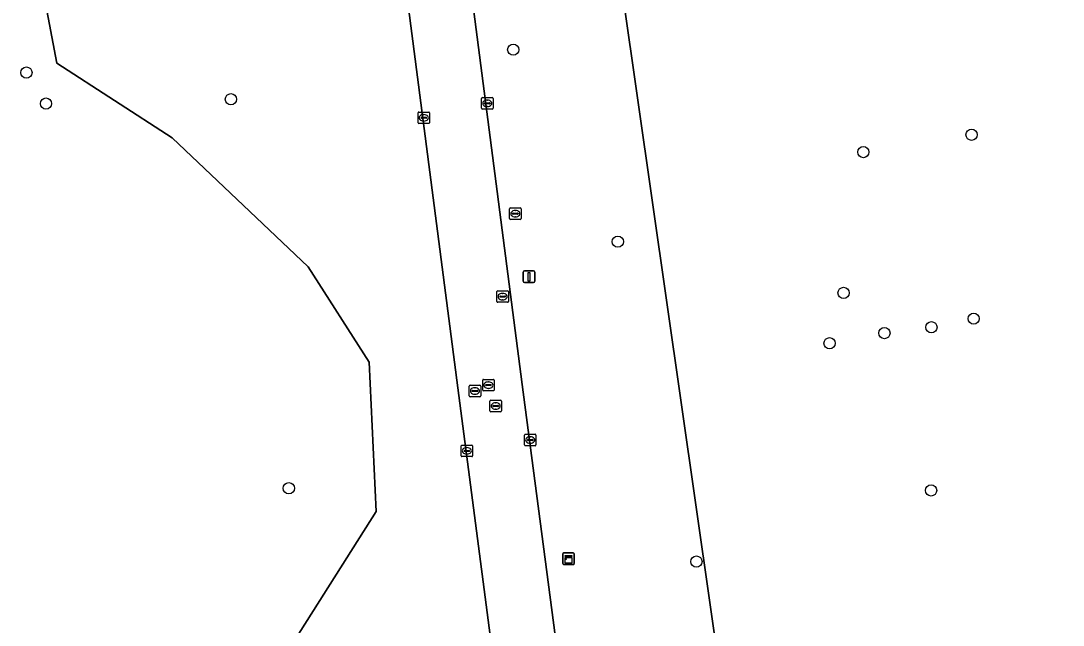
# Model space of a CAD drawing. Extents: x 154324 to 155744, y 382937 to 384188.
# Drawn here: x 155236 to 155326.6, y 383671.7 to 383724.2 of the extents above; entities that cross this region are included whole.
import ezdxf

# ---------------------------------------------------------------- set-up
doc = ezdxf.new("R2010")
doc.units = 0
for name, color, linetype in [('IMGEO_Berm_groen', 7, 'Continuous'), ('IMGEO_Boom', 7, 'Continuous'), ('IMGEO_Brandkraan', 7, 'Continuous'), ('IMGEO_Groenvoorziening', 7, 'Continuous'), ('IMGEO_Kast', 7, 'Continuous'), ('IMGEO_Kolk', 7, 'Continuous'), ('IMGEO_Lichtmast', 7, 'Continuous'), ('IMGEO_Loofbos', 7, 'Continuous'), ('IMGEO_Rijbaan_lokaal_gesloten', 7, 'Continuous'), ('IMGEO_Rioolput', 7, 'Continuous')]:
    doc.layers.add(name, color=color, linetype=linetype)

msp = doc.modelspace()

# ---------------------------------------------------------------- linework, layer by layer
at = {"layer": 'IMGEO_Berm_groen'}
for points in [[(155295.605, 383523.574), (155294.743, 383533.501), (155292.341, 383552.859), (155282.449, 383627.726), (155274.026, 383692.293), (155244.018, 383923.45), (155240.659, 383949.763)], [(155246.304, 383949.696), (155279.604, 383692.563), (155297.905, 383553.418), (155300.365, 383533.57), (155301.362, 383523.907)], [(155323.557, 383503.266), (155325.548, 383519.946), (155306.103, 383602.506), (155261.74, 383912.135)], [(155236.816, 383732.88), (155239.176, 383720.49), (155249.206, 383714), (155261.007, 383702.79), (155266.317, 383694.529), (155266.907, 383681.549), (155259.827, 383670.339), (155258.647, 383660.309), (155262.187, 383653.228), (155269.267, 383644.968), (155274.577, 383640.248), (155276.937, 383633.758), (155278.117, 383616.648)]]:
    msp.add_lwpolyline(points, dxfattribs=at)
at = {"layer": 'IMGEO_Boom'}
for centre in [(155278.83, 383721.67), (155236.53, 383719.682), (155254.3, 383717.365), (155238.225, 383716.986), (155318.671, 383714.279), (155309.261, 383712.766), (155287.923, 383704.987), (155307.539, 383700.53), (155318.85, 383698.296), (155315.178, 383697.554), (155311.096, 383697.043), (155306.326, 383696.156), (155259.33, 383683.563), (155315.146, 383683.37), (155294.756, 383677.192)]:
    msp.add_circle(centre, 0.489, dxfattribs=at)
at = {"layer": 'IMGEO_Brandkraan'}
for p, q in [((155278.516, 383706.993), (155278.516, 383707.845)), ((155278.591, 383707.919), (155279.443, 383707.919)), ((155279.004, 383707.699), (155279.029, 383707.699)), ((155279.517, 383707.845), (155279.517, 383706.993)), ((155279.443, 383706.919), (155278.591, 383706.919)), ((155278.775, 383707.413), (155278.775, 383707.425)), ((155279.213, 383707.376), (155278.815, 383707.376)), ((155278.818, 383707.462), (155279.216, 383707.462)), ((155279.027, 383707.139), (155279.002, 383707.139)), ((155279.259, 383707.425), (155279.259, 383707.413))]:
    msp.add_line(p, q, dxfattribs=at)
for points in [[(155278.516, 383706.993), (155278.516, 383707.845)], [(155278.591, 383707.919), (155279.443, 383707.919)], [(155279.517, 383707.845), (155279.517, 383706.993)], [(155279.443, 383706.919), (155278.591, 383706.919)]]:
    msp.add_lwpolyline(points, dxfattribs=at)
for centre, radius, start, end in [((155278.593, 383707.843), 0.0765, 91.55205, 178.44795), ((155278.593, 383707.843), 0.0765, 91.55205, 178.44795), ((155279.441, 383707.843), 0.0765, 1.55205, 88.44795), ((155279.441, 383707.843), 0.0765, 1.55205, 88.44795), ((155278.593, 383706.995), 0.0765, 181.55205, 268.44795), ((155278.593, 383706.995), 0.0765, 181.55205, 268.44795), ((155278.815, 383707.422), 0.0403, 85.87752, 175.75265), ((155278.812, 383707.412), 0.0366, 178.93798, 274.71019), ((155279.216, 383707.419), 0.043, 264.86636, 352.45326), ((155279.22, 383707.424), 0.0386, 1.73085, 96.63898), ((155279.441, 383706.995), 0.0765, 271.55205, 358.44795), ((155279.441, 383706.995), 0.0765, 271.55205, 358.44795)]:
    msp.add_arc(centre, radius, start, end, dxfattribs=at)
for centre, major_axis, ratio, start_param, end_param in [((155279.003, 383707.419), (-0.387, 0.002), 0.722429, 4.712389, 7.853982), ((155279.028, 383707.419), (-0.39, 0.002), 0.717154, 1.570796, 4.712389)]:
    msp.add_ellipse(centre, major_axis=major_axis, ratio=ratio, start_param=start_param, end_param=end_param, dxfattribs=at)
at = {"layer": 'IMGEO_Groenvoorziening'}
msp.add_lwpolyline([(155278.117, 383616.648), (155276.937, 383633.758), (155274.577, 383640.248), (155269.267, 383644.968), (155262.187, 383653.228), (155258.647, 383660.309), (155259.827, 383670.339), (155266.907, 383681.549), (155266.317, 383694.529), (155261.007, 383702.79), (155249.206, 383714), (155239.176, 383720.49), (155236.816, 383732.88)], dxfattribs=at)
at = {"layer": 'IMGEO_Kast'}
for p, q in [((155283.138, 383677.009), (155283.138, 383677.85)), ((155283.138, 383677.85), (155283.138, 383677.009)), ((155283.213, 383677.934), (155284.054, 383677.934)), ((155284.054, 383677.934), (155283.213, 383677.934)), ((155284.138, 383677.859), (155284.138, 383677.018)), ((155284.138, 383677.018), (155284.138, 383677.859)), ((155284.063, 383676.934), (155283.222, 383676.934)), ((155283.222, 383676.934), (155284.063, 383676.934))]:
    msp.add_line(p, q, dxfattribs=at)
for points in [[(155283.333, 383677.724), (155283.933, 383677.724), (155283.933, 383677.639), (155283.333, 383677.639), (155283.333, 383677.724)], [(155283.333, 383677.549), (155283.933, 383677.549), (155283.933, 383677.06), (155283.333, 383677.06), (155283.333, 383677.549)]]:
    msp.add_lwpolyline(points, dxfattribs=at)
msp.add_circle((155283.417, 383677.398), 0.0377, dxfattribs=at)
for centre, start, end in [((155283.216, 383677.856), 92.4484, 184.28452), ((155283.216, 383677.856), 92.4484, 184.28452), ((155284.06, 383677.856), 2.4484, 94.28452), ((155284.06, 383677.856), 2.4484, 94.28452), ((155283.216, 383677.012), 182.4484, 274.28452), ((155283.216, 383677.012), 182.4484, 274.28452), ((155284.06, 383677.012), 272.4484, 4.28452), ((155284.06, 383677.012), 272.4484, 4.28452)]:
    msp.add_arc(centre, 0.0779, start, end, dxfattribs=at)
at = {"layer": 'IMGEO_Kolk'}
for p, q in [((155276.078, 383716.579), (155276.078, 383717.431)), ((155276.153, 383717.505), (155277.005, 383717.505)), ((155276.337, 383716.999), (155276.337, 383717.011)), ((155276.775, 383716.962), (155276.377, 383716.962)), ((155276.38, 383717.048), (155276.778, 383717.048)), ((155276.566, 383717.285), (155276.591, 383717.285)), ((155276.821, 383717.011), (155276.821, 383716.999)), ((155277.079, 383717.431), (155277.079, 383716.579)), ((155270.559, 383715.325), (155270.559, 383716.177)), ((155270.634, 383716.251), (155271.486, 383716.251)), ((155271.047, 383716.031), (155271.072, 383716.031)), ((155271.56, 383716.177), (155271.56, 383715.325)), ((155277.005, 383716.505), (155276.153, 383716.505)), ((155276.589, 383716.725), (155276.564, 383716.725)), ((155271.486, 383715.251), (155270.634, 383715.251)), ((155270.818, 383715.745), (155270.818, 383715.757)), ((155271.256, 383715.708), (155270.858, 383715.708)), ((155270.861, 383715.794), (155271.259, 383715.794)), ((155271.07, 383715.471), (155271.045, 383715.471)), ((155271.302, 383715.757), (155271.302, 383715.745)), ((155279.809, 383687.328), (155279.809, 383688.18)), ((155279.884, 383688.254), (155280.736, 383688.254)), ((155280.068, 383687.748), (155280.068, 383687.76)), ((155280.111, 383687.797), (155280.509, 383687.797)), ((155280.297, 383688.034), (155280.322, 383688.034)), ((155280.552, 383687.76), (155280.552, 383687.748)), ((155280.81, 383688.18), (155280.81, 383687.328)), ((155274.3, 383686.383), (155274.3, 383687.235)), ((155274.375, 383687.309), (155275.227, 383687.309)), ((155274.602, 383686.852), (155275, 383686.852)), ((155274.788, 383687.089), (155274.813, 383687.089)), ((155275.301, 383687.235), (155275.301, 383686.383)), ((155280.736, 383687.254), (155279.884, 383687.254)), ((155280.506, 383687.711), (155280.108, 383687.711)), ((155280.32, 383687.474), (155280.295, 383687.474)), ((155275.227, 383686.309), (155274.375, 383686.309)), ((155274.559, 383686.803), (155274.559, 383686.815)), ((155274.997, 383686.766), (155274.599, 383686.766)), ((155274.811, 383686.529), (155274.786, 383686.529)), ((155275.043, 383686.815), (155275.043, 383686.803))]:
    msp.add_line(p, q, dxfattribs=at)
for points in [[(155276.078, 383716.579), (155276.078, 383717.431)], [(155276.153, 383717.505), (155277.005, 383717.505)], [(155277.079, 383717.431), (155277.079, 383716.579)], [(155270.559, 383715.325), (155270.559, 383716.177)], [(155270.634, 383716.251), (155271.486, 383716.251)], [(155271.56, 383716.177), (155271.56, 383715.325)], [(155277.005, 383716.505), (155276.153, 383716.505)], [(155271.486, 383715.251), (155270.634, 383715.251)], [(155279.809, 383687.328), (155279.809, 383688.18)], [(155279.884, 383688.254), (155280.736, 383688.254)], [(155280.81, 383688.18), (155280.81, 383687.328)], [(155274.3, 383686.383), (155274.3, 383687.235)], [(155274.375, 383687.309), (155275.227, 383687.309)], [(155275.301, 383687.235), (155275.301, 383686.383)], [(155280.736, 383687.254), (155279.884, 383687.254)], [(155275.227, 383686.309), (155274.375, 383686.309)]]:
    msp.add_lwpolyline(points, dxfattribs=at)
for centre, radius, start, end in [((155276.155, 383717.429), 0.0765, 91.55205, 178.44795), ((155276.155, 383717.429), 0.0765, 91.55205, 178.44795), ((155276.377, 383717.008), 0.0403, 85.87752, 175.75265), ((155276.374, 383716.998), 0.0366, 178.93798, 274.71019), ((155276.778, 383717.005), 0.043, 264.86636, 352.45326), ((155276.782, 383717.01), 0.0386, 1.73085, 96.63898), ((155277.003, 383717.429), 0.0765, 1.55205, 88.44795), ((155277.003, 383717.429), 0.0765, 1.55205, 88.44795), ((155270.636, 383716.175), 0.0765, 91.55205, 178.44795), ((155270.636, 383716.175), 0.0765, 91.55205, 178.44795), ((155271.484, 383716.175), 0.0765, 1.55205, 88.44795), ((155271.484, 383716.175), 0.0765, 1.55205, 88.44795), ((155276.155, 383716.581), 0.0765, 181.55205, 268.44795), ((155276.155, 383716.581), 0.0765, 181.55205, 268.44795), ((155277.003, 383716.581), 0.0765, 271.55205, 358.44795), ((155277.003, 383716.581), 0.0765, 271.55205, 358.44795), ((155270.636, 383715.327), 0.0765, 181.55205, 268.44795), ((155270.636, 383715.327), 0.0765, 181.55205, 268.44795), ((155270.858, 383715.754), 0.0403, 85.87752, 175.75265), ((155270.855, 383715.744), 0.0366, 178.93798, 274.71019), ((155271.259, 383715.751), 0.043, 264.86636, 352.45326), ((155271.263, 383715.756), 0.0386, 1.73085, 96.63898), ((155271.484, 383715.327), 0.0765, 271.55205, 358.44795), ((155271.484, 383715.327), 0.0765, 271.55205, 358.44795), ((155279.886, 383688.178), 0.0765, 91.55205, 178.44795), ((155279.886, 383688.178), 0.0765, 91.55205, 178.44795), ((155280.108, 383687.757), 0.0403, 85.87752, 175.75265), ((155280.513, 383687.759), 0.0386, 1.73085, 96.63898), ((155280.734, 383688.178), 0.0765, 1.55205, 88.44795), ((155280.734, 383688.178), 0.0765, 1.55205, 88.44795), ((155274.377, 383687.233), 0.0765, 91.55205, 178.44795), ((155274.377, 383687.233), 0.0765, 91.55205, 178.44795), ((155274.599, 383686.812), 0.0403, 85.87752, 175.75265), ((155275.004, 383686.814), 0.0386, 1.73085, 96.63898), ((155275.225, 383687.233), 0.0765, 1.55205, 88.44795), ((155275.225, 383687.233), 0.0765, 1.55205, 88.44795), ((155279.886, 383687.33), 0.0765, 181.55205, 268.44795), ((155279.886, 383687.33), 0.0765, 181.55205, 268.44795), ((155280.105, 383687.747), 0.0366, 178.93798, 274.71019), ((155280.509, 383687.754), 0.043, 264.86636, 352.45326), ((155280.734, 383687.33), 0.0765, 271.55205, 358.44795), ((155280.734, 383687.33), 0.0765, 271.55205, 358.44795), ((155274.377, 383686.385), 0.0765, 181.55205, 268.44795), ((155274.377, 383686.385), 0.0765, 181.55205, 268.44795), ((155274.596, 383686.802), 0.0366, 178.93798, 274.71019), ((155275, 383686.809), 0.043, 264.86636, 352.45326), ((155275.225, 383686.385), 0.0765, 271.55205, 358.44795), ((155275.225, 383686.385), 0.0765, 271.55205, 358.44795)]:
    msp.add_arc(centre, radius, start, end, dxfattribs=at)
for centre, major_axis, ratio, start_param, end_param in [((155276.565, 383717.005), (-0.387, 0.002), 0.722429, 4.712389, 7.853982), ((155276.59, 383717.005), (-0.39, 0.002), 0.717154, 1.570796, 4.712389), ((155271.046, 383715.751), (-0.387, 0.002), 0.722429, 4.712389, 7.853982), ((155271.071, 383715.751), (-0.39, 0.002), 0.717154, 1.570796, 4.712389), ((155280.296, 383687.754), (-0.387, 0.002), 0.722429, 4.712389, 7.853982), ((155280.321, 383687.754), (-0.39, 0.002), 0.717154, 1.570796, 4.712389), ((155274.787, 383686.809), (-0.387, 0.002), 0.722429, 4.712389, 7.853982), ((155274.812, 383686.809), (-0.39, 0.002), 0.717154, 1.570796, 4.712389)]:
    msp.add_ellipse(centre, major_axis=major_axis, ratio=ratio, start_param=start_param, end_param=end_param, dxfattribs=at)
at = {"layer": 'IMGEO_Lichtmast'}
for p, q in [((155279.708, 383701.54), (155279.708, 383702.34)), ((155279.708, 383702.34), (155279.708, 383701.54)), ((155279.808, 383702.44), (155280.598, 383702.44)), ((155280.598, 383702.44), (155279.808, 383702.44)), ((155280.698, 383702.34), (155280.698, 383701.54)), ((155280.698, 383701.54), (155280.698, 383702.34)), ((155280.598, 383701.44), (155279.808, 383701.44)), ((155279.808, 383701.44), (155280.598, 383701.44))]:
    msp.add_line(p, q, dxfattribs=at)
msp.add_lwpolyline([(155280.128, 383702.315), (155280.278, 383702.315), (155280.278, 383701.565), (155280.128, 383701.565), (155280.128, 383702.315)], dxfattribs=at)
for centre, start, end in [((155279.808, 383702.34), 90, 180), ((155279.808, 383702.34), 90, 180), ((155280.598, 383702.34), 0, 90), ((155280.598, 383702.34), 360, 90), ((155279.808, 383701.54), 180, 270), ((155279.808, 383701.54), 180, 270), ((155280.598, 383701.54), 270, 0), ((155280.598, 383701.54), 270, 0)]:
    msp.add_arc(centre, 0.1, start, end, dxfattribs=at)
at = {"layer": 'IMGEO_Loofbos'}
msp.add_lwpolyline([(155336.238, 383809.424), (155323.113, 383849.226), (155303.534, 383922.252), (155300.916, 383943.435), (155300.916, 383955.474), (155295.178, 383988.009), (155291.815, 384001.275), (155265.808, 383990.706), (155259.697, 383987.94), (155249.962, 383983.402), (155261.74, 383912.135), (155306.103, 383602.506), (155325.548, 383519.946), (155323.557, 383503.266)], dxfattribs=at)
at = {"layer": 'IMGEO_Rijbaan_lokaal_gesloten'}
for points in [[(155240.659, 383949.763), (155244.018, 383923.45), (155274.026, 383692.293), (155282.449, 383627.726), (155292.341, 383552.859), (155294.743, 383533.501), (155295.605, 383523.574)], [(155301.362, 383523.907), (155300.365, 383533.57), (155297.905, 383553.418), (155279.604, 383692.563), (155246.304, 383949.696)]]:
    msp.add_lwpolyline(points, dxfattribs=at)
at = {"layer": 'IMGEO_Rioolput'}
for p, q in [((155277.411, 383699.79), (155277.411, 383700.642)), ((155277.486, 383700.716), (155278.338, 383700.716)), ((155277.899, 383700.496), (155277.924, 383700.496)), ((155278.412, 383700.642), (155278.412, 383699.79)), ((155278.338, 383699.716), (155277.486, 383699.716)), ((155277.67, 383700.21), (155277.67, 383700.222)), ((155278.108, 383700.173), (155277.71, 383700.173)), ((155277.713, 383700.259), (155278.111, 383700.259)), ((155277.922, 383699.936), (155277.897, 383699.936)), ((155278.154, 383700.222), (155278.154, 383700.21)), ((155275.005, 383691.59), (155275.005, 383692.442)), ((155275.08, 383692.516), (155275.932, 383692.516)), ((155275.493, 383692.296), (155275.518, 383692.296)), ((155276.006, 383692.442), (155276.006, 383691.59)), ((155276.177, 383692.095), (155276.177, 383692.947)), ((155276.252, 383693.021), (155277.104, 383693.021)), ((155276.436, 383692.515), (155276.436, 383692.527)), ((155276.874, 383692.478), (155276.476, 383692.478)), ((155276.479, 383692.564), (155276.877, 383692.564)), ((155276.665, 383692.801), (155276.69, 383692.801)), ((155276.92, 383692.527), (155276.92, 383692.515)), ((155277.178, 383692.947), (155277.178, 383692.095)), ((155275.932, 383691.516), (155275.08, 383691.516)), ((155275.264, 383692.01), (155275.264, 383692.022)), ((155275.702, 383691.973), (155275.304, 383691.973)), ((155275.307, 383692.059), (155275.705, 383692.059)), ((155275.516, 383691.736), (155275.491, 383691.736)), ((155275.748, 383692.022), (155275.748, 383692.01)), ((155277.104, 383692.021), (155276.252, 383692.021)), ((155276.688, 383692.241), (155276.663, 383692.241)), ((155276.808, 383690.283), (155276.808, 383691.135)), ((155276.883, 383691.209), (155277.735, 383691.209)), ((155277.067, 383690.703), (155277.067, 383690.715)), ((155277.505, 383690.666), (155277.107, 383690.666)), ((155277.11, 383690.752), (155277.508, 383690.752)), ((155277.296, 383690.989), (155277.321, 383690.989)), ((155277.551, 383690.715), (155277.551, 383690.703)), ((155277.809, 383691.135), (155277.809, 383690.283)), ((155277.735, 383690.209), (155276.883, 383690.209)), ((155277.319, 383690.429), (155277.294, 383690.429))]:
    msp.add_line(p, q, dxfattribs=at)
for points in [[(155277.411, 383699.79), (155277.411, 383700.642)], [(155277.486, 383700.716), (155278.338, 383700.716)], [(155278.412, 383700.642), (155278.412, 383699.79)], [(155278.338, 383699.716), (155277.486, 383699.716)], [(155275.005, 383691.59), (155275.005, 383692.442)], [(155275.08, 383692.516), (155275.932, 383692.516)], [(155276.006, 383692.442), (155276.006, 383691.59)], [(155276.177, 383692.095), (155276.177, 383692.947)], [(155276.252, 383693.021), (155277.104, 383693.021)], [(155277.178, 383692.947), (155277.178, 383692.095)], [(155275.932, 383691.516), (155275.08, 383691.516)], [(155277.104, 383692.021), (155276.252, 383692.021)], [(155276.808, 383690.283), (155276.808, 383691.135)], [(155276.883, 383691.209), (155277.735, 383691.209)], [(155277.809, 383691.135), (155277.809, 383690.283)], [(155277.735, 383690.209), (155276.883, 383690.209)]]:
    msp.add_lwpolyline(points, dxfattribs=at)
for centre, radius, start, end in [((155277.488, 383700.64), 0.0765, 91.55205, 178.44795), ((155277.488, 383700.64), 0.0765, 91.55205, 178.44795), ((155278.336, 383700.64), 0.0765, 1.55205, 88.44795), ((155278.336, 383700.64), 0.0765, 1.55205, 88.44795), ((155277.488, 383699.792), 0.0765, 181.55205, 268.44795), ((155277.488, 383699.792), 0.0765, 181.55205, 268.44795), ((155277.71, 383700.219), 0.0403, 85.87752, 175.75265), ((155277.707, 383700.209), 0.0366, 178.93798, 274.71019), ((155278.111, 383700.216), 0.043, 264.86636, 352.45326), ((155278.115, 383700.221), 0.0386, 1.73085, 96.63898), ((155278.336, 383699.792), 0.0765, 271.55205, 358.44795), ((155278.336, 383699.792), 0.0765, 271.55205, 358.44795), ((155275.082, 383692.44), 0.0765, 91.55205, 178.44795), ((155275.082, 383692.44), 0.0765, 91.55205, 178.44795), ((155275.93, 383692.44), 0.0765, 1.55205, 88.44795), ((155275.93, 383692.44), 0.0765, 1.55205, 88.44795), ((155276.254, 383692.945), 0.0765, 91.55205, 178.44795), ((155276.254, 383692.945), 0.0765, 91.55205, 178.44795), ((155276.476, 383692.524), 0.0403, 85.87752, 175.75265), ((155276.473, 383692.514), 0.0366, 178.93798, 274.71019), ((155276.877, 383692.521), 0.043, 264.86636, 352.45326), ((155276.881, 383692.526), 0.0386, 1.73085, 96.63898), ((155277.102, 383692.945), 0.0765, 1.55205, 88.44795), ((155277.102, 383692.945), 0.0765, 1.55205, 88.44795), ((155275.082, 383691.592), 0.0765, 181.55205, 268.44795), ((155275.082, 383691.592), 0.0765, 181.55205, 268.44795), ((155275.304, 383692.019), 0.0403, 85.87752, 175.75265), ((155275.301, 383692.009), 0.0366, 178.93798, 274.71019), ((155275.705, 383692.016), 0.043, 264.86636, 352.45326), ((155275.709, 383692.021), 0.0386, 1.73085, 96.63898), ((155275.93, 383691.592), 0.0765, 271.55205, 358.44795), ((155275.93, 383691.592), 0.0765, 271.55205, 358.44795), ((155276.254, 383692.097), 0.0765, 181.55205, 268.44795), ((155276.254, 383692.097), 0.0765, 181.55205, 268.44795), ((155277.102, 383692.097), 0.0765, 271.55205, 358.44795), ((155277.102, 383692.097), 0.0765, 271.55205, 358.44795), ((155276.885, 383691.133), 0.0765, 91.55205, 178.44795), ((155276.885, 383691.133), 0.0765, 91.55205, 178.44795), ((155277.107, 383690.712), 0.0403, 85.87752, 175.75265), ((155277.104, 383690.702), 0.0366, 178.93798, 274.71019), ((155277.508, 383690.709), 0.043, 264.86636, 352.45326), ((155277.512, 383690.714), 0.0386, 1.73085, 96.63898), ((155277.733, 383691.133), 0.0765, 1.55205, 88.44795), ((155277.733, 383691.133), 0.0765, 1.55205, 88.44795), ((155276.885, 383690.285), 0.0765, 181.55205, 268.44795), ((155276.885, 383690.285), 0.0765, 181.55205, 268.44795), ((155277.733, 383690.285), 0.0765, 271.55205, 358.44795), ((155277.733, 383690.285), 0.0765, 271.55205, 358.44795)]:
    msp.add_arc(centre, radius, start, end, dxfattribs=at)
for centre, major_axis, ratio, start_param, end_param in [((155277.898, 383700.216), (-0.387, 0.002), 0.722429, 4.712389, 7.853982), ((155277.923, 383700.216), (-0.39, 0.002), 0.717154, 1.570796, 4.712389), ((155275.492, 383692.016), (-0.387, 0.002), 0.722429, 4.712389, 7.853982), ((155275.517, 383692.016), (-0.39, 0.002), 0.717154, 1.570796, 4.712389), ((155276.664, 383692.521), (-0.387, 0.002), 0.722429, 4.712389, 7.853982), ((155276.689, 383692.521), (-0.39, 0.002), 0.717154, 1.570796, 4.712389), ((155277.295, 383690.709), (-0.387, 0.002), 0.722429, 4.712389, 7.853982), ((155277.32, 383690.709), (-0.39, 0.002), 0.717154, 1.570796, 4.712389)]:
    msp.add_ellipse(centre, major_axis=major_axis, ratio=ratio, start_param=start_param, end_param=end_param, dxfattribs=at)

doc.saveas('drawing.dxf')
